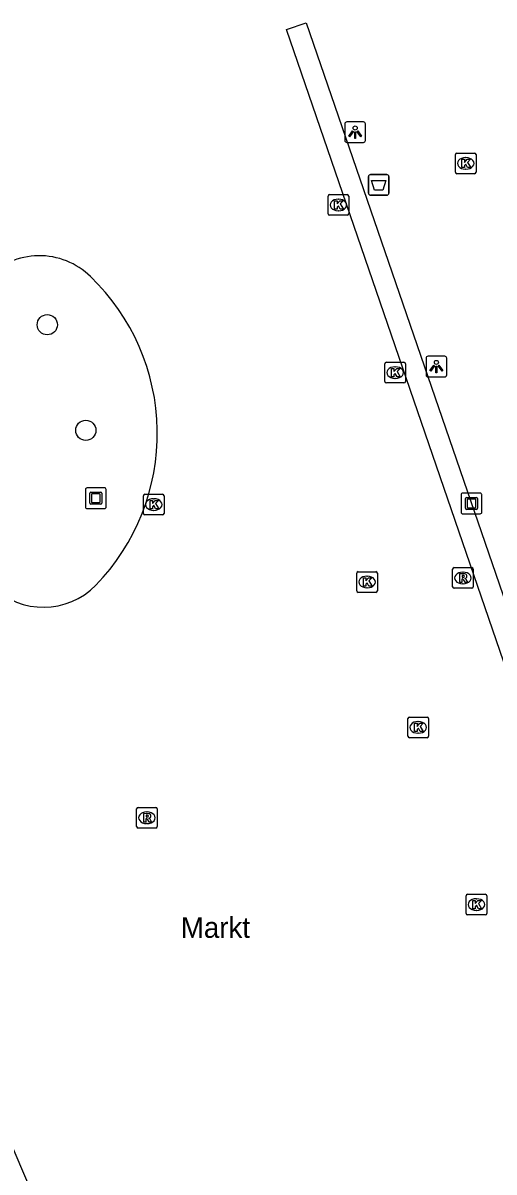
# Model space of a CAD drawing. Extents: x 161087 to 161922, y 382574 to 383873.
# Drawn here: x 161332.1 to 161354.9, y 383346.3 to 383401.9 of the extents above; entities that cross this region are included whole.
import ezdxf

# ---------------------------------------------------------------- set-up
doc = ezdxf.new("R2010")
doc.units = 0
for name, color, linetype in [('IMGEO_Afvalbak', 7, 'Continuous'), ('IMGEO_Boom', 7, 'Continuous'), ('IMGEO_Kolk', 7, 'Continuous'), ('IMGEO_Kunstobject', 7, 'Continuous'), ('IMGEO_Lichtpunt', 7, 'Continuous'), ('IMGEO_Muur', 7, 'Continuous'), ('IMGEO_Openbare_ruimte_label', 7, 'Continuous'), ('IMGEO_Pand', 7, 'Continuous'), ('IMGEO_Rioolput', 7, 'Continuous'), ('IMGEO_Voetgangersgebied_open', 7, 'Continuous')]:
    doc.layers.add(name, color=color, linetype=linetype)

msp = doc.modelspace()

# ---------------------------------------------------------------- linework, layer by layer
at = {"layer": 'IMGEO_Afvalbak'}
for p, q in [((161348.887, 383394.538), (161349.677, 383394.538)), ((161349.677, 383394.538), (161348.887, 383394.538)), ((161348.787, 383393.638), (161348.787, 383394.438)), ((161348.787, 383394.438), (161348.787, 383393.638)), ((161349.777, 383394.438), (161349.777, 383393.638)), ((161349.777, 383393.638), (161349.777, 383394.438)), ((161349.677, 383393.538), (161348.887, 383393.538)), ((161348.887, 383393.538), (161349.677, 383393.538))]:
    msp.add_line(p, q, dxfattribs=at)
msp.add_lwpolyline([(161348.93, 383394.252), (161349.634, 383394.252), (161349.485, 383393.782), (161349.079, 383393.782), (161348.93, 383394.252)], dxfattribs=at)
for centre, start, end in [((161348.887, 383394.438), 90, 180), ((161348.887, 383394.438), 90, 180), ((161349.677, 383394.438), 0, 90), ((161349.677, 383394.438), 360, 90), ((161348.887, 383393.638), 180, 270), ((161348.887, 383393.638), 180, 270), ((161349.677, 383393.638), 270, 0), ((161349.677, 383393.638), 270, 0)]:
    msp.add_arc(centre, 0.1, start, end, dxfattribs=at)
at = {"layer": 'IMGEO_Boom'}
for centre in [(161333.258, 383387.275), (161335.121, 383382.168)]:
    msp.add_circle(centre, 0.489, dxfattribs=at)
at = {"layer": 'IMGEO_Kolk'}
for p, q in [((161352.991, 383394.651), (161352.991, 383395.503)), ((161353.066, 383395.577), (161353.918, 383395.577)), ((161353.479, 383395.357), (161353.504, 383395.357)), ((161353.992, 383395.503), (161353.992, 383394.651)), ((161353.918, 383394.577), (161353.066, 383394.577)), ((161353.502, 383394.797), (161353.477, 383394.797)), ((161346.833, 383392.639), (161346.833, 383393.491)), ((161346.908, 383393.565), (161347.76, 383393.565)), ((161347.834, 383393.491), (161347.834, 383392.639)), ((161347.321, 383393.345), (161347.346, 383393.345)), ((161347.76, 383392.565), (161346.908, 383392.565)), ((161347.344, 383392.785), (161347.319, 383392.785)), ((161349.58, 383384.534), (161349.58, 383385.386)), ((161349.655, 383385.46), (161350.507, 383385.46)), ((161350.068, 383385.24), (161350.093, 383385.24)), ((161350.581, 383385.386), (161350.581, 383384.534)), ((161350.091, 383384.68), (161350.066, 383384.68)), ((161350.507, 383384.46), (161349.655, 383384.46)), ((161337.906, 383378.153), (161337.906, 383379.005)), ((161337.981, 383379.079), (161338.833, 383379.079)), ((161338.907, 383379.005), (161338.907, 383378.153)), ((161338.394, 383378.859), (161338.419, 383378.859)), ((161338.833, 383378.079), (161337.981, 383378.079)), ((161338.417, 383378.299), (161338.392, 383378.299)), ((161348.222, 383374.408), (161348.222, 383375.26)), ((161348.297, 383375.334), (161349.149, 383375.334)), ((161348.71, 383375.114), (161348.735, 383375.114)), ((161349.223, 383375.26), (161349.223, 383374.408)), ((161348.733, 383374.554), (161348.708, 383374.554)), ((161349.149, 383374.334), (161348.297, 383374.334)), ((161350.695, 383367.38), (161350.695, 383368.232)), ((161350.77, 383368.306), (161351.622, 383368.306)), ((161351.183, 383368.086), (161351.208, 383368.086)), ((161351.696, 383368.232), (161351.696, 383367.38)), ((161351.622, 383367.306), (161350.77, 383367.306)), ((161351.206, 383367.526), (161351.181, 383367.526)), ((161353.511, 383358.811), (161353.511, 383359.663)), ((161353.586, 383359.737), (161354.438, 383359.737)), ((161353.999, 383359.517), (161354.024, 383359.517)), ((161354.512, 383359.663), (161354.512, 383358.811)), ((161354.022, 383358.957), (161353.997, 383358.957)), ((161354.438, 383358.737), (161353.586, 383358.737))]:
    msp.add_line(p, q, dxfattribs=at)
for points in [[(161352.991, 383394.651), (161352.991, 383395.503)], [(161353.066, 383395.577), (161353.918, 383395.577)], [(161353.312, 383395.277), (161353.435, 383395.277), (161353.435, 383395.126), (161353.565, 383395.277), (161353.729, 383395.277), (161353.583, 383395.126), (161353.736, 383394.877), (161353.584, 383394.877), (161353.499, 383395.041), (161353.435, 383394.974), (161353.435, 383394.877), (161353.312, 383394.877), (161353.312, 383395.277)], [(161353.992, 383395.503), (161353.992, 383394.651)], [(161353.918, 383394.577), (161353.066, 383394.577)], [(161346.833, 383392.639), (161346.833, 383393.491)], [(161346.908, 383393.565), (161347.76, 383393.565)], [(161347.834, 383393.491), (161347.834, 383392.639)], [(161347.154, 383393.265), (161347.277, 383393.265), (161347.277, 383393.114), (161347.407, 383393.265), (161347.571, 383393.265), (161347.425, 383393.114), (161347.578, 383392.865), (161347.426, 383392.865), (161347.341, 383393.029), (161347.277, 383392.962), (161347.277, 383392.865), (161347.154, 383392.865), (161347.154, 383393.265)], [(161347.76, 383392.565), (161346.908, 383392.565)], [(161349.58, 383384.534), (161349.58, 383385.386)], [(161349.655, 383385.46), (161350.507, 383385.46)], [(161349.901, 383385.16), (161350.024, 383385.16), (161350.024, 383385.009), (161350.154, 383385.16), (161350.318, 383385.16), (161350.172, 383385.009), (161350.325, 383384.76), (161350.173, 383384.76), (161350.088, 383384.924), (161350.024, 383384.857), (161350.024, 383384.76), (161349.901, 383384.76), (161349.901, 383385.16)], [(161350.581, 383385.386), (161350.581, 383384.534)], [(161350.507, 383384.46), (161349.655, 383384.46)], [(161337.906, 383378.153), (161337.906, 383379.005)], [(161337.981, 383379.079), (161338.833, 383379.079)], [(161338.907, 383379.005), (161338.907, 383378.153)], [(161338.227, 383378.779), (161338.35, 383378.779), (161338.35, 383378.628), (161338.48, 383378.779), (161338.644, 383378.779), (161338.498, 383378.628), (161338.651, 383378.379), (161338.499, 383378.379), (161338.414, 383378.543), (161338.35, 383378.476), (161338.35, 383378.379), (161338.227, 383378.379), (161338.227, 383378.779)], [(161338.833, 383378.079), (161337.981, 383378.079)], [(161348.222, 383374.408), (161348.222, 383375.26)], [(161348.297, 383375.334), (161349.149, 383375.334)], [(161348.543, 383375.034), (161348.666, 383375.034), (161348.666, 383374.883), (161348.796, 383375.034), (161348.96, 383375.034), (161348.814, 383374.883), (161348.967, 383374.634), (161348.815, 383374.634), (161348.73, 383374.798), (161348.666, 383374.731), (161348.666, 383374.634), (161348.543, 383374.634), (161348.543, 383375.034)], [(161349.223, 383375.26), (161349.223, 383374.408)], [(161349.149, 383374.334), (161348.297, 383374.334)], [(161350.695, 383367.38), (161350.695, 383368.232)], [(161350.77, 383368.306), (161351.622, 383368.306)], [(161351.016, 383368.006), (161351.139, 383368.006), (161351.139, 383367.855), (161351.269, 383368.006), (161351.433, 383368.006), (161351.287, 383367.855), (161351.44, 383367.606), (161351.288, 383367.606), (161351.203, 383367.77), (161351.139, 383367.703), (161351.139, 383367.606), (161351.016, 383367.606), (161351.016, 383368.006)], [(161351.696, 383368.232), (161351.696, 383367.38)], [(161351.622, 383367.306), (161350.77, 383367.306)], [(161353.511, 383358.811), (161353.511, 383359.663)], [(161353.586, 383359.737), (161354.438, 383359.737)], [(161354.512, 383359.663), (161354.512, 383358.811)], [(161353.832, 383359.437), (161353.955, 383359.437), (161353.955, 383359.286), (161354.085, 383359.437), (161354.249, 383359.437), (161354.103, 383359.286), (161354.256, 383359.037), (161354.104, 383359.037), (161354.019, 383359.201), (161353.955, 383359.134), (161353.955, 383359.037), (161353.832, 383359.037), (161353.832, 383359.437)], [(161354.438, 383358.737), (161353.586, 383358.737)]]:
    msp.add_lwpolyline(points, dxfattribs=at)
for centre, start, end in [((161353.068, 383395.501), 91.552, 178.448), ((161353.068, 383395.501), 91.552, 178.448), ((161353.916, 383395.501), 1.552, 88.448), ((161353.916, 383395.501), 1.552, 88.448), ((161353.068, 383394.653), 181.552, 268.448), ((161353.068, 383394.653), 181.552, 268.448), ((161353.916, 383394.653), 271.552, 358.448), ((161353.916, 383394.653), 271.552, 358.448), ((161346.91, 383393.489), 91.552, 178.448), ((161346.91, 383393.489), 91.552, 178.448), ((161347.758, 383393.489), 1.552, 88.448), ((161347.758, 383393.489), 1.552, 88.448), ((161346.91, 383392.641), 181.552, 268.448), ((161346.91, 383392.641), 181.552, 268.448), ((161347.758, 383392.641), 271.552, 358.448), ((161347.758, 383392.641), 271.552, 358.448), ((161349.657, 383385.384), 91.552, 178.448), ((161349.657, 383385.384), 91.552, 178.448), ((161350.505, 383385.384), 1.552, 88.448), ((161350.505, 383385.384), 1.552, 88.448), ((161349.657, 383384.536), 181.552, 268.448), ((161349.657, 383384.536), 181.552, 268.448), ((161350.505, 383384.536), 271.552, 358.448), ((161350.505, 383384.536), 271.552, 358.448), ((161337.983, 383379.003), 91.552, 178.448), ((161337.983, 383379.003), 91.552, 178.448), ((161338.831, 383379.003), 1.552, 88.448), ((161338.831, 383379.003), 1.552, 88.448), ((161337.983, 383378.155), 181.552, 268.448), ((161337.983, 383378.155), 181.552, 268.448), ((161338.831, 383378.155), 271.552, 358.448), ((161338.831, 383378.155), 271.552, 358.448), ((161348.299, 383375.258), 91.552, 178.448), ((161348.299, 383375.258), 91.552, 178.448), ((161349.147, 383375.258), 1.552, 88.448), ((161349.147, 383375.258), 1.552, 88.448), ((161348.299, 383374.41), 181.552, 268.448), ((161348.299, 383374.41), 181.552, 268.448), ((161349.147, 383374.41), 271.552, 358.448), ((161349.147, 383374.41), 271.552, 358.448), ((161350.772, 383368.23), 91.552, 178.448), ((161350.772, 383368.23), 91.552, 178.448), ((161351.62, 383368.23), 1.552, 88.448), ((161351.62, 383368.23), 1.552, 88.448), ((161350.772, 383367.382), 181.552, 268.448), ((161350.772, 383367.382), 181.552, 268.448), ((161351.62, 383367.382), 271.552, 358.448), ((161351.62, 383367.382), 271.552, 358.448), ((161353.588, 383359.661), 91.552, 178.448), ((161353.588, 383359.661), 91.552, 178.448), ((161354.436, 383359.661), 1.552, 88.448), ((161354.436, 383359.661), 1.552, 88.448), ((161353.588, 383358.813), 181.552, 268.448), ((161353.588, 383358.813), 181.552, 268.448), ((161354.436, 383358.813), 271.552, 358.448), ((161354.436, 383358.813), 271.552, 358.448)]:
    msp.add_arc(centre, 0.0765, start, end, dxfattribs=at)
for centre, major_axis, ratio, start_param, end_param in [((161353.478, 383395.077), (-0.387, 0.002), 0.722429, 4.712389, 7.853982), ((161353.503, 383395.077), (-0.39, 0.002), 0.717154, 1.570796, 4.712389), ((161347.32, 383393.065), (-0.387, 0.002), 0.722429, 4.712389, 7.853982), ((161347.345, 383393.065), (-0.39, 0.002), 0.717154, 1.570796, 4.712389), ((161350.067, 383384.96), (-0.387, 0.002), 0.722429, 4.712389, 7.853982), ((161350.092, 383384.96), (-0.39, 0.002), 0.717154, 1.570796, 4.712389), ((161338.393, 383378.579), (-0.387, 0.002), 0.722429, 4.712389, 7.853982), ((161338.418, 383378.579), (-0.39, 0.002), 0.717154, 1.570796, 4.712389), ((161348.709, 383374.834), (-0.387, 0.002), 0.722429, 4.712389, 7.853982), ((161348.734, 383374.834), (-0.39, 0.002), 0.717154, 1.570796, 4.712389), ((161351.182, 383367.806), (-0.387, 0.002), 0.722429, 4.712389, 7.853982), ((161351.207, 383367.806), (-0.39, 0.002), 0.717154, 1.570796, 4.712389), ((161353.998, 383359.237), (-0.387, 0.002), 0.722429, 4.712389, 7.853982), ((161354.023, 383359.237), (-0.39, 0.002), 0.717154, 1.570796, 4.712389)]:
    msp.add_ellipse(centre, major_axis=major_axis, ratio=ratio, start_param=start_param, end_param=end_param, dxfattribs=at)
at = {"layer": 'IMGEO_Kunstobject'}
for p, q in [((161335.102, 383379.303), (161335.102, 383378.462)), ((161335.102, 383379.303), (161335.102, 383378.462)), ((161336.018, 383379.387), (161335.177, 383379.387)), ((161336.018, 383379.387), (161335.177, 383379.387)), ((161335.316, 383378.651), (161335.316, 383379.125)), ((161335.366, 383379.175), (161335.84, 383379.175)), ((161335.396, 383379.075), (161335.396, 383378.701)), ((161335.79, 383379.095), (161335.416, 383379.095)), ((161335.81, 383378.701), (161335.81, 383379.075)), ((161335.89, 383379.125), (161335.89, 383378.651)), ((161336.102, 383378.471), (161336.102, 383379.312)), ((161336.102, 383378.471), (161336.102, 383379.312)), ((161353.271, 383379.049), (161353.271, 383378.208)), ((161353.271, 383379.049), (161353.271, 383378.208)), ((161354.187, 383379.133), (161353.346, 383379.133)), ((161354.187, 383379.133), (161353.346, 383379.133)), ((161353.535, 383378.921), (161354.009, 383378.921)), ((161354.271, 383378.217), (161354.271, 383379.058)), ((161354.271, 383378.217), (161354.271, 383379.058)), ((161335.186, 383378.387), (161336.027, 383378.387)), ((161335.186, 383378.387), (161336.027, 383378.387)), ((161335.84, 383378.601), (161335.366, 383378.601)), ((161335.416, 383378.681), (161335.79, 383378.681)), ((161353.485, 383378.397), (161353.485, 383378.871)), ((161353.565, 383378.821), (161353.565, 383378.447)), ((161353.959, 383378.841), (161353.585, 383378.841)), ((161353.585, 383378.427), (161353.959, 383378.427)), ((161353.979, 383378.447), (161353.979, 383378.821)), ((161354.059, 383378.871), (161354.059, 383378.397)), ((161353.355, 383378.133), (161354.196, 383378.133)), ((161353.355, 383378.133), (161354.196, 383378.133)), ((161354.009, 383378.347), (161353.535, 383378.347))]:
    msp.add_line(p, q, dxfattribs=at)
for centre, radius, start, end in [((161335.18, 383379.309), 0.0779, 92.4484, 184.2845), ((161335.18, 383379.309), 0.0779, 92.4484, 184.2845), ((161335.366, 383379.125), 0.05, 90, 180), ((161335.416, 383379.075), 0.02, 90, 180), ((161335.79, 383379.075), 0.02, 360, 90), ((161335.84, 383379.125), 0.05, 360, 90), ((161336.024, 383379.309), 0.0779, 2.4484, 94.2845), ((161336.024, 383379.309), 0.0779, 2.4484, 94.2845), ((161353.349, 383379.055), 0.0779, 92.4484, 184.2845), ((161353.349, 383379.055), 0.0779, 92.4484, 184.2845), ((161353.535, 383378.871), 0.05, 90, 180), ((161354.009, 383378.871), 0.05, 360, 90), ((161354.193, 383379.055), 0.0779, 2.4484, 94.2845), ((161354.193, 383379.055), 0.0779, 2.4484, 94.2845), ((161335.18, 383378.465), 0.0779, 182.4484, 274.2845), ((161335.18, 383378.465), 0.0779, 182.4484, 274.2845), ((161335.366, 383378.651), 0.05, 180, 270), ((161335.416, 383378.701), 0.02, 180, 270), ((161335.79, 383378.701), 0.02, 270, 0), ((161335.84, 383378.651), 0.05, 270, 0), ((161336.024, 383378.465), 0.0779, 272.4484, 4.2845), ((161336.024, 383378.465), 0.0779, 272.4484, 4.2845), ((161353.535, 383378.397), 0.05, 180, 270), ((161353.585, 383378.821), 0.02, 90, 180), ((161353.585, 383378.447), 0.02, 180, 270), ((161353.959, 383378.821), 0.02, 360, 90), ((161353.959, 383378.447), 0.02, 270, 0), ((161354.009, 383378.397), 0.05, 270, 0), ((161353.349, 383378.211), 0.0779, 182.4484, 274.2845), ((161353.349, 383378.211), 0.0779, 182.4484, 274.2845), ((161354.193, 383378.211), 0.0779, 272.4484, 4.2845), ((161354.193, 383378.211), 0.0779, 272.4484, 4.2845)]:
    msp.add_arc(centre, radius, start, end, dxfattribs=at)
at = {"layer": 'IMGEO_Lichtpunt'}
for p, q in [((161347.647, 383396.989), (161347.647, 383396.182)), ((161347.647, 383396.989), (161347.647, 383396.182)), ((161348.549, 383397.084), (161347.741, 383397.084)), ((161348.549, 383397.084), (161347.741, 383397.084)), ((161348.643, 383396.182), (161348.643, 383396.989)), ((161348.643, 383396.182), (161348.643, 383396.989)), ((161347.741, 383396.088), (161348.549, 383396.088)), ((161347.741, 383396.088), (161348.549, 383396.088)), ((161351.576, 383385.654), (161351.576, 383384.847)), ((161351.576, 383385.654), (161351.576, 383384.847)), ((161352.478, 383385.749), (161351.67, 383385.749)), ((161352.478, 383385.749), (161351.67, 383385.749)), ((161352.572, 383384.847), (161352.572, 383385.654)), ((161352.572, 383384.847), (161352.572, 383385.654)), ((161351.67, 383384.753), (161352.478, 383384.753)), ((161351.67, 383384.753), (161352.478, 383384.753))]:
    msp.add_line(p, q, dxfattribs=at)
for points in [[(161348.021, 383396.653), (161348.06, 383396.625), (161347.872, 383396.363), (161347.834, 383396.39), (161348.021, 383396.653)], [(161348.123, 383396.605), (161348.17, 383396.605), (161348.17, 383396.283), (161348.123, 383396.283), (161348.123, 383396.605)], [(161348.233, 383396.625), (161348.271, 383396.652), (161348.458, 383396.39), (161348.419, 383396.362), (161348.233, 383396.625)], [(161351.95, 383385.318), (161351.989, 383385.29), (161351.801, 383385.028), (161351.763, 383385.055), (161351.95, 383385.318)], [(161352.052, 383385.27), (161352.099, 383385.27), (161352.099, 383384.948), (161352.052, 383384.948), (161352.052, 383385.27)], [(161352.162, 383385.29), (161352.2, 383385.317), (161352.387, 383385.055), (161352.348, 383385.027), (161352.162, 383385.29)]]:
    msp.add_lwpolyline(points, dxfattribs=at)
for centre in [(161348.146, 383396.787), (161352.075, 383385.452)]:
    msp.add_circle(centre, 0.0994, dxfattribs=at)
for centre, start, end in [((161347.741, 383396.989), 90, 180), ((161347.741, 383396.989), 90, 180), ((161348.549, 383396.989), 0, 90), ((161348.549, 383396.989), 0, 90), ((161347.741, 383396.182), 180, 270), ((161347.741, 383396.182), 180, 270), ((161348.549, 383396.182), 270, 0), ((161348.549, 383396.182), 270, 360), ((161351.67, 383385.654), 90, 180), ((161351.67, 383385.654), 90, 180), ((161352.478, 383385.654), 0, 90), ((161352.478, 383385.654), 0, 90), ((161351.67, 383384.847), 180, 270), ((161351.67, 383384.847), 180, 270), ((161352.478, 383384.847), 270, 0), ((161352.478, 383384.847), 270, 360)]:
    msp.add_arc(centre, 0.0946, start, end, dxfattribs=at)
at = {"layer": 'IMGEO_Muur'}
for points in [[(161344.825, 383401.545), (161345.773, 383401.865), (161364.453, 383347.564)], [(161363.499, 383347.222), (161344.825, 383401.545)]]:
    msp.add_lwpolyline(points, dxfattribs=at)
at = {"layer": 'IMGEO_Pand'}
msp.add_lwpolyline([(161331.42, 383347.875), (161334.781, 383339.956)], dxfattribs=at)
at = {"layer": 'IMGEO_Rioolput'}
for p, q in [((161352.857, 383374.604), (161352.857, 383375.456)), ((161352.932, 383375.53), (161353.784, 383375.53)), ((161353.345, 383375.31), (161353.37, 383375.31)), ((161353.858, 383375.456), (161353.858, 383374.604)), ((161353.784, 383374.53), (161352.932, 383374.53)), ((161353.368, 383374.75), (161353.343, 383374.75)), ((161337.65, 383363.934), (161338.502, 383363.934)), ((161337.575, 383363.008), (161337.575, 383363.86)), ((161338.063, 383363.714), (161338.088, 383363.714)), ((161338.576, 383363.86), (161338.576, 383363.008)), ((161338.502, 383362.934), (161337.65, 383362.934)), ((161338.086, 383363.154), (161338.061, 383363.154))]:
    msp.add_line(p, q, dxfattribs=at)
for points in [[(161352.857, 383374.604), (161352.857, 383375.456)], [(161352.932, 383375.53), (161353.784, 383375.53)], [(161353.446, 383375.228), (161353.194, 383375.23), (161353.194, 383374.83)], [(161353.372, 383375.149), (161353.318, 383375.149), (161353.318, 383375.068)], [(161353.318, 383375.068), (161353.37, 383375.068)], [(161353.858, 383375.456), (161353.858, 383374.604)], [(161353.784, 383374.53), (161352.932, 383374.53)], [(161353.194, 383374.83), (161353.318, 383374.83), (161353.318, 383374.992), (161353.329, 383374.992)], [(161353.376, 383374.963), (161353.447, 383374.83), (161353.587, 383374.83), (161353.522, 383374.956)], [(161337.65, 383363.934), (161338.502, 383363.934)], [(161337.575, 383363.008), (161337.575, 383363.86)], [(161338.164, 383363.632), (161337.912, 383363.634), (161337.912, 383363.234)], [(161337.912, 383363.234), (161338.036, 383363.234), (161338.036, 383363.396), (161338.047, 383363.396)], [(161338.09, 383363.553), (161338.036, 383363.553), (161338.036, 383363.472)], [(161338.036, 383363.472), (161338.088, 383363.472)], [(161338.094, 383363.367), (161338.165, 383363.234), (161338.305, 383363.234), (161338.24, 383363.36)], [(161338.576, 383363.86), (161338.576, 383363.008)], [(161338.502, 383362.934), (161337.65, 383362.934)]]:
    msp.add_lwpolyline(points, dxfattribs=at)
for centre, radius, start, end in [((161352.934, 383375.454), 0.0765, 91.552, 178.448), ((161352.934, 383375.454), 0.0765, 91.552, 178.448), ((161353.354, 383375.257), 0.19, 274.7715, 282.9687), ((161353.378, 383375.053), 0.0964, 77.0061, 93.1865), ((161353.392, 383375.11), 0.0378, 276.6634, 79.6772), ((161353.445, 383375.118), 0.109, 350.3612, 89.416), ((161353.443, 383375.118), 0.112, 277.5842, 350.9817), ((161353.782, 383375.454), 0.0765, 1.552, 88.448), ((161353.782, 383375.454), 0.0765, 1.552, 88.448), ((161352.934, 383374.606), 0.0765, 181.552, 268.448), ((161352.934, 383374.606), 0.0765, 181.552, 268.448), ((161353.328, 383374.939), 0.0533, 26.0293, 88.6989), ((161353.427, 383374.903), 0.108, 29.5134, 73.7905), ((161353.782, 383374.606), 0.0765, 271.552, 358.448), ((161353.782, 383374.606), 0.0765, 271.552, 358.448), ((161337.652, 383363.858), 0.0765, 91.552, 178.448), ((161337.652, 383363.858), 0.0765, 91.552, 178.448), ((161338.5, 383363.858), 0.0765, 1.552, 88.448), ((161338.5, 383363.858), 0.0765, 1.552, 88.448), ((161338.046, 383363.343), 0.0533, 26.0293, 88.6989), ((161338.072, 383363.661), 0.19, 274.7715, 282.9687), ((161338.096, 383363.457), 0.0964, 77.0061, 93.1865), ((161338.11, 383363.514), 0.0378, 276.6634, 79.6772), ((161338.163, 383363.522), 0.109, 350.3612, 89.416), ((161338.161, 383363.522), 0.112, 277.5842, 350.9817), ((161338.145, 383363.307), 0.108, 29.5134, 73.7905), ((161337.652, 383363.01), 0.0765, 181.552, 268.448), ((161337.652, 383363.01), 0.0765, 181.552, 268.448), ((161338.5, 383363.01), 0.0765, 271.552, 358.448), ((161338.5, 383363.01), 0.0765, 271.552, 358.448)]:
    msp.add_arc(centre, radius, start, end, dxfattribs=at)
for centre, major_axis, ratio, start_param, end_param in [((161353.344, 383375.03), (-0.387, 0.002), 0.722429, 4.712389, 7.853982), ((161353.369, 383375.03), (-0.39, 0.002), 0.717154, 1.570796, 4.712389), ((161338.062, 383363.434), (-0.387, 0.002), 0.722429, 4.712389, 7.853982), ((161338.087, 383363.434), (-0.39, 0.002), 0.717154, 1.570796, 4.712389)]:
    msp.add_ellipse(centre, major_axis=major_axis, ratio=ratio, start_param=start_param, end_param=end_param, dxfattribs=at)
at = {"layer": 'IMGEO_Voetgangersgebied_open'}
for centre, radius, start, end in [((161332.874, 383387.071), 3.54, 45.6073, 136.0798), ((161328.047, 383382.011), 10.532, 315.8707, 46.1026), ((161333.066, 383377.196), 3.579, 226.1632, 315.252)]:
    msp.add_arc(centre, radius, start, end, dxfattribs=at)

# ---------------------------------------------------------------- texts
at = {"layer": 'IMGEO_Openbare_ruimte_label'}
msp.add_text('Markt', height=1, dxfattribs=at).set_placement((161339.718, 383357.628))

doc.saveas('drawing.dxf')
